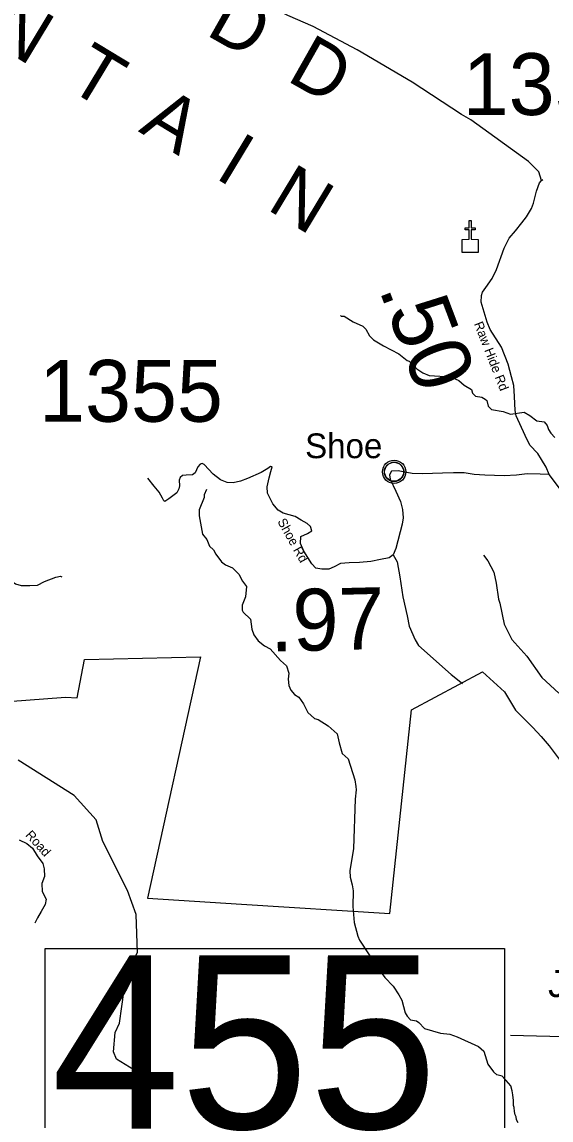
# Model space of a CAD drawing. Extents: x 1248089 to 1457196, y 820910 to 988753.
# Drawn here: x 1302167 to 1306449, y 917762 to 926642 of the extents above; entities that cross this region are included whole.
import ezdxf

# ---------------------------------------------------------------- set-up
doc = ezdxf.new("R2010")
doc.units = 0
for name, color, linetype in [('Exist Boundary Land Use Forest State Division NC Forest Resources', 7, 'Continuous'), ('Exist Civil Demographics Community CELL', 7, 'Continuous'), ('Exist Civil Demographics Community Label', 7, 'Continuous'), ('Exist Cultural Church CELL', 7, 'Continuous'), ('Exist Geographical Mountain Summit Label', 7, 'Continuous'), ('Exist Hydrographic Misc Water Feature', 7, 'Continuous'), ('Exist Road Non-System Type 51', 7, 'Continuous'), ('Exist Road Secondary Structure Standard Bridge Number Label', 7, 'Continuous'), ('Exist Road Secondary Type 10 Attributed', 7, 'Continuous'), ('Exist Road Secondary Type 41 Attributed', 7, 'Continuous'), ('Exist Road Secondary Type 51 Attributed', 7, 'Continuous'), ('Exist Road Secondary Type 51 Label', 7, 'Continuous'), ('Prop GRAU CAT1 Cell', 7, 'Continuous'), ('Prop Lane Lines', 7, 'Continuous')]:
    doc.layers.add(name, color=color, linetype=linetype)

msp = doc.modelspace()

# ---------------------------------------------------------------- linework, layer by layer
at = {"layer": 'Exist Boundary Land Use Forest State Division NC Forest Resources'}
for points in [[(1300961.3, 916974.7), (1301083.8, 918133.9), (1301278.5, 918158.4), (1302096.6, 918158.5), (1302033.7, 918403.3), (1301340.8, 918376.7), (1301367.4, 918554.3), (1301504.1, 918656.1), (1301668.9, 918714.1), (1301771, 918772.2), (1301687.1, 918770.5), (1301766.4, 918802.9), (1301845.5, 918835.4), (1301918.6, 918847.7), (1301983, 919658.4), (1302070.9, 920467), (1301904.8, 920473.3), (1302056.5, 921146.3), (1302519.5, 921181.2), (1302612.6, 921175.3), (1302673.3, 921487.2)], [(1302673.3, 921487.2), (1303611, 921508.8), (1303183.6, 919555.7), (1303943.8, 919507.9), (1305145.5, 919432.3), (1305319.4, 921078.6), (1305895.1, 921385.8), (1306072.9, 921224.3), (1306162.6, 921076.2), (1306302.8, 920937.5), (1306369.9, 920864.8), (1306433.4, 920788.7), (1306521.8, 920668.8)]]:
    msp.add_lwpolyline(points, dxfattribs=at)
at = {"layer": 'Exist Civil Demographics Community CELL'}
msp.add_lwpolyline([(1305101.4, 923016.8), (1305102.4, 923022.4), (1305104.2, 923029), (1305107.1, 923036.2), (1305110, 923041.9), (1305113.4, 923047.6), (1305117.1, 923052.8), (1305121.1, 923057.1), (1305125.7, 923061.7), (1305131.2, 923066.3), (1305136.6, 923070), (1305141.5, 923072.8), (1305146.6, 923075.3), (1305152, 923077.6), (1305157.7, 923079.4), (1305162, 923080.6), (1305166.8, 923081.3), (1305171, 923082), (1305177.3, 923082.3), (1305181.8, 923082.2), (1305187.4, 923081.9), (1305192.3, 923081.2), (1305197.2, 923080.2), (1305202.2, 923078.8), (1305207.4, 923076.9), (1305214.1, 923073.9), (1305220.3, 923070.4), (1305225.4, 923066.9), (1305230.5, 923062.9), (1305233.9, 923059.7), (1305238, 923055.4), (1305241.8, 923050.7), (1305244.9, 923046.1), (1305248.1, 923041.1), (1305250.5, 923035.9), (1305252.5, 923030.9), (1305254.1, 923025.9), (1305255.4, 923021.3), (1305256.5, 923015.2), (1305257.1, 923010.5), (1305257.4, 923004.5), (1305257.2, 922998.7), (1305256.6, 922993.1), (1305255.7, 922987.6), (1305254, 922981.4), (1305252.1, 922975.6), (1305249.9, 922970.5), (1305246.7, 922964.5), (1305243.4, 922959.2), (1305240, 922954.5), (1305235.7, 922949.8), (1305230.4, 922944.8), (1305225.4, 922940.7), (1305220.4, 922937.2), (1305216.1, 922934.7), (1305209.3, 922931.5), (1305202.1, 922928.8), (1305196.2, 922927.3), (1305189.6, 922926), (1305185.2, 922925.5), (1305180.7, 922925.3), (1305175.1, 922925.3), (1305170.8, 922925.7), (1305165.2, 922926.4), (1305159.2, 922927.7), (1305154.7, 922929), (1305149.5, 922930.9), (1305144.9, 922932.9), (1305141, 922935.1), (1305134.2, 922939.2), (1305128.6, 922943.5), (1305123.7, 922948), (1305119.2, 922952.8), (1305116, 922956.8), (1305113.1, 922961), (1305109, 922968.1), (1305107.2, 922971.6), (1305105.5, 922975.6), (1305102.9, 922983.8), (1305101.4, 922990.9), (1305100.7, 922996), (1305100.4, 923002.3), (1305100.3, 923007), (1305100.9, 923013.5)], close=True, dxfattribs=at)
for centre, radius in [((1305179, 923004.4), 94.3), ((1305178.7, 923004.7), 76.7)]:
    msp.add_circle(centre, radius, dxfattribs=at)
at = {"layer": 'Exist Cultural Church CELL'}
msp.add_lwpolyline([(1305729.1, 924884.3), (1305786.1, 924884.4), (1305786.1, 924960.5), (1305754.1, 924960.5), (1305754.1, 924976.5), (1305786.1, 924976.5), (1305786.1, 925036.7), (1305802.1, 925036.7), (1305802.1, 924976.5), (1305834.1, 924976.5), (1305834.1, 924960.5), (1305802.1, 924960.5), (1305802.1, 924884.4), (1305859.7, 924884.3), (1305859.7, 924777.8), (1305729.1, 924777.8)], close=True, dxfattribs=at)
at = {"layer": 'Exist Hydrographic Misc Water Feature'}
for points in [[(1304745.5, 924267.9), (1304749.4, 924262.1), (1304773.4, 924263.2), (1304848.4, 924217.5), (1304925.7, 924182.2), (1304949.1, 924157.1), (1304979.9, 924104.8), (1305011.1, 924072.2), (1305094, 924022.1), (1305216.6, 923957.3), (1305285.4, 923903.3), (1305301.4, 923898.9), (1305363.9, 923837.7), (1305411.2, 923804), (1305462.8, 923783.3), (1305638.6, 923773.1), (1305704, 923743.1), (1305745.1, 923706.2), (1305806.3, 923668.9), (1305813.6, 923640.8), (1305837.2, 923616.6), (1305889.1, 923608.9), (1305916.6, 923592.8), (1305928.3, 923580.3), (1305939.4, 923535.7), (1305966.7, 923507.3), (1306062.4, 923493), (1306121.9, 923471.3), (1306230.4, 923487.2), (1306277.7, 923458.4), (1306332.8, 923417.1), (1306394.6, 923407.5), (1306418, 923378.4), (1306429.3, 923346.1), (1306448.5, 923317.8), (1306479.8, 923282.7)], [(1303660, 922862.4), (1303643, 922816.9), (1303642.5, 922797.2), (1303602.1, 922697.8), (1303601.1, 922649.4), (1303627.6, 922501.2), (1303662.5, 922456.2), (1303685.4, 922403.2), (1303716.7, 922374.6), (1303735.9, 922338.1), (1303782.5, 922277.3), (1303813.9, 922252.1), (1303871.3, 922227), (1303922.3, 922177.6), (1303951, 922121.2), (1303983.9, 922076.2), (1303976, 921992.7), (1303950.4, 921925.1), (1303949.6, 921884.9), (1303957.1, 921869.1), (1304015.9, 921811.4), (1304028, 921730.7), (1304042.9, 921686.9), (1304077.8, 921637.7), (1304128.9, 921596.5), (1304176.4, 921571.8), (1304260.2, 921477.4), (1304307.3, 921436.2), (1304325.8, 921375.9), (1304320.8, 921327.6), (1304327.6, 921275.7), (1304342.8, 921239.3), (1304371.9, 921202.6), (1304407.5, 921182.2), (1304446.3, 921128.9), (1304480.6, 921058.4), (1304535.5, 921008.9), (1304563.3, 921000.2), (1304644.2, 920950.2), (1304718.8, 920884.7), (1304733.1, 920812.1), (1304759.1, 920727.1), (1304806.2, 920682.6), (1304860.2, 920512.5), (1304869, 920459)], [(1305901.3, 922330), (1305936.2, 922285), (1305986, 922192.1), (1306006, 922103), (1306023.1, 921974.6), (1306034.3, 921942.4), (1306068.4, 921773.5), (1306131.5, 921648.3), (1306252.5, 921512.9), (1306374.6, 921342.2), (1306511.8, 921214.7)], [(1302931.3, 918253.4), (1302908.3, 918312.9), (1302920.3, 918470.2), (1302955.3, 918545.1), (1303014.2, 918951), (1303101.3, 919116.6), (1303092.3, 919425.3), (1303021.3, 919617.2), (1302822.3, 920015.2), (1302768.3, 920190.3), (1302589.3, 920387.6), (1302137.2, 920672.4)], [(1304869, 920459), (1304872.3, 920432.6), (1304862.7, 920356.4), (1304849.3, 919958.6), (1304821, 919777.1), (1304823.9, 919725.3), (1304840.4, 919665), (1304847.4, 919616.5), (1304844.4, 919488.6), (1304855.4, 919360.3), (1304884.8, 919249.7), (1304898.1, 919217.4), (1305048.9, 918987.1), (1305105.1, 918913.7), (1305171.6, 918844.3), (1305218.1, 918775.2), (1305241, 918730.5), (1305268.8, 918629.7), (1305284, 918601.5), (1305311.4, 918573.1), (1305359.2, 918563.9), (1305379, 918551.2), (1305425.8, 918502.7), (1305553.1, 918465.7), (1305628.9, 918455.9), (1305690.5, 918434.2), (1305860.8, 918356.1), (1305903.9, 918319.1), (1305937.6, 918214.2), (1305982.1, 918153.4), (1306009.5, 918126.6)], [(1303127.3, 917734), (1303071.3, 918168.5), (1302931.3, 918253.4)], [(1306181.7, 917738.5), (1306170.3, 917762.8), (1306167, 917786.9), (1306159.4, 917803.1), (1306152.2, 917831.3), (1306149.8, 917863.3), (1306143.8, 917879.4), (1306144.8, 917919), (1306140.9, 917966.6), (1306135.6, 917998.2), (1306123.3, 918037.9), (1306066.6, 918104.4), (1306052.2, 918116.8), (1306009.5, 918126.6)]]:
    msp.add_lwpolyline(points, dxfattribs=at)
at = {"layer": 'Exist Road Non-System Type 51'}
for points in [[(1306372.8, 925361.1), (1306351.4, 925429.8), (1306267.5, 925513.7), (1305798.5, 925849.7), (1305724.5, 925894.2), (1305324.6, 926156), (1304880.4, 926417.9), (1304525, 926605.6), (1304317.7, 926694.6), (1303903, 926911.9), (1303814.2, 926961.3)], [(1301669, 922562.4), (1301746, 922603.7), (1301790, 922611.9), (1301847.7, 922611.9), (1301883.4, 922578.9), (1301905.4, 922529.4), (1301910.9, 922474.4), (1301897.2, 922419.4), (1301877.9, 922389.1), (1301872.4, 922350.6), (1301877.9, 922290), (1301897.2, 922251.5), (1302023.6, 922160.7), (1302114.4, 922097.4), (1302161.1, 922083.7), (1302229.8, 922083.7), (1302293.1, 922086.4), (1302350.8, 922116.7), (1302441.5, 922152.5), (1302479, 922161.1), (1302490.2, 922155.8)], [(1305170, 922333.9), (1305204.8, 922276.1), (1305225.6, 922155.6), (1305250.5, 921993.6), (1305283.7, 921839.9), (1305300.3, 921756.8), (1305350.1, 921644.6), (1305375, 921598.9), (1305640.7, 921366.2), (1305732, 921291.4)]]:
    msp.add_lwpolyline(points, dxfattribs=at)
at = {"layer": 'Exist Road Secondary Structure Standard Bridge Number Label'}
msp.add_line((1309934.9, 918349.9), (1306120.3, 918446.9), dxfattribs=at)
msp.add_lwpolyline([(1302355.1, 919150.5), (1306071, 919150.5), (1306071, 917614), (1302355.1, 917614)], close=True, dxfattribs=at)
at = {"layer": 'Exist Road Secondary Type 10 Attributed'}
msp.add_lwpolyline([(1302145, 920027.9), (1302206.7, 919999.6), (1302253, 919961), (1302289, 919899.3), (1302335.3, 919837.5), (1302347.3, 919793.9), (1302349.9, 919732.2), (1302326.7, 919675.6), (1302331.9, 919611.3), (1302362.7, 919549.5), (1302355, 919505.8), (1302321.6, 919449.2), (1302293.3, 919397.7), (1302271.1, 919353.3)], dxfattribs=at)
at = {"layer": 'Exist Road Secondary Type 41 Attributed'}
msp.add_lwpolyline([(1306432.4, 922982.6), (1306408.2, 923040.8), (1306372.6, 923104), (1306341.8, 923151.1), (1306278.6, 923220.8), (1306239.7, 923298.7), (1306166.7, 923456.1), (1306159, 923498.8), (1306152.5, 923614), (1306147.7, 923703.3), (1306129.8, 923773), (1306102.3, 923875.2), (1306048.8, 924011.5), (1305955.1, 924154.8), (1305932.4, 924214.8), (1305906.5, 924296), (1305883.8, 924375.4), (1305885.4, 924429), (1305895.2, 924458.2), (1305921.1, 924495.5), (1305973, 924566.9), (1306008.2, 924640.2), (1306068.2, 924813.8), (1306110.4, 924894.9), (1306162.2, 924951.7), (1306212.5, 925018.2), (1306249.8, 925066.9), (1306290.3, 925133.4), (1306306.5, 925175.6), (1306332.4, 925274.5), (1306355, 925340), (1306372.8, 925361.1), (1306381.2, 925367)], dxfattribs=at)
at = {"layer": 'Exist Road Secondary Type 51 Attributed'}
for points in [[(1306432.4, 922982.6), (1306360.7, 922985.5), (1306256.2, 922986.9), (1306168.5, 922977.1), (1306069.7, 922971.5), (1305913.7, 922978.5), (1305826, 922982.7), (1305746.7, 922996.6), (1305658.9, 922996.6), (1305571.2, 922993.8), (1305409.3, 922988.2), (1305325.8, 922989.6), (1305253.4, 923003.6), (1305213, 923011.9), (1305158.7, 923009.1), (1305140.6, 922979.9), (1305147.6, 922945), (1305192.2, 922848.9), (1305229.7, 922763.9), (1305247.8, 922698.4), (1305253.4, 922632.9), (1305245.2, 922582), (1305193.7, 922384.1), (1305170, 922333.9), (1305138, 922308.9), (1305069.8, 922296.3), (1304990.8, 922278.9), (1304899, 922271.9), (1304814, 922269.1), (1304745.8, 922262.1), (1304692.9, 922235.7), (1304649.7, 922217.5), (1304592.7, 922216.2), (1304545.3, 922225.9), (1304513.3, 922259.4), (1304449.2, 922363.9), (1304420, 922423.8), (1304424.2, 922480.9), (1304478.5, 922504.6), (1304511.9, 922526.9), (1304502.2, 922563.1), (1304474.3, 922585.4), (1304427.4, 922612.3), (1304377.2, 922643), (1304281.2, 922670.9), (1304239.4, 922693.2), (1304197.6, 922744.7), (1304154.5, 922831.1), (1304150.3, 922884.1), (1304167, 922955.1), (1304180.9, 923008.1), (1304192.1, 923043.5), (1304179.2, 923047.1), (1304156.8, 923032.2), (1304102.6, 922998.5), (1303992.4, 922949.9), (1303934.5, 922927.4), (1303875.6, 922914.8), (1303827, 922917.6), (1303772.8, 922939.1), (1303715.8, 922985.9), (1303642.9, 923063.5), (1303626.1, 923071), (1303610.2, 923065.4), (1303591.6, 923044.8), (1303568.2, 922995.2), (1303547.6, 922980.3), (1303495.3, 922976.5), (1303466.4, 922974.7), (1303447.7, 922958.8), (1303438.3, 922936.3), (1303442.1, 922891.4), (1303436.5, 922866.2), (1303420.6, 922835.3), (1303357, 922785.3), (1303323.7, 922763.8), (1303316.2, 922769), (1303304.1, 922790.5), (1303277, 922838.6), (1303235.9, 922887.2), (1303186.4, 922952.3)], [(1306534.5, 922850.7), (1306432.4, 922982.6)]]:
    msp.add_lwpolyline(points, dxfattribs=at)

# ---------------------------------------------------------------- texts
at = {"layer": 'Exist Civil Demographics Community Label'}
msp.add_text('Shoe', height=200, dxfattribs=at).set_placement((1304458.9, 923114.6))
at = {"layer": 'Exist Geographical Mountain Summit Label'}
for s, rotation, p in [('M  O  U  N  T  A  I  N', 328.82018, (1299859.3, 927722.1)), ('J  U  D  D', 330.47421, (1302449.7, 927220.8))]:
    msp.add_text(s, height=440, rotation=rotation, dxfattribs=at).set_placement(p)
msp.add_text('Judd Mountain', height=220, dxfattribs=at).set_placement((1306424.8, 918756.4))
at = {"layer": 'Exist Road Secondary Structure Standard Bridge Number Label'}
msp.add_text('455', height=1400, dxfattribs=at).set_placement((1302405.3, 917693.1))
at = {"layer": 'Exist Road Secondary Type 51 Label'}
for s, rotation, p in [('Raw Hide Rd', 291.31245, (1305824, 924201.8)), ('Shoe Rd', 299.04884, (1304232.3, 922602.9)), ('Road', 312.18082, (1302190.6, 920063.3))]:
    msp.add_text(s, height=75, rotation=rotation, dxfattribs=at).set_placement(p)
at = {"layer": 'Prop GRAU CAT1 Cell'}
for s, rotation, p in [('.50', 290.71016, (1305053.2, 924482.6)), ('.97', 1.3976, (1304177.5, 921549.9))]:
    msp.add_text(s, height=500, rotation=rotation, dxfattribs=at).set_placement(p)
at = {"layer": 'Prop Lane Lines'}
for s, p in [('1356', (1305734.4, 925889.6)), ('1355', (1302305.8, 923409.1))]:
    msp.add_text(s, height=500, dxfattribs=at).set_placement(p)

doc.saveas('drawing.dxf')
